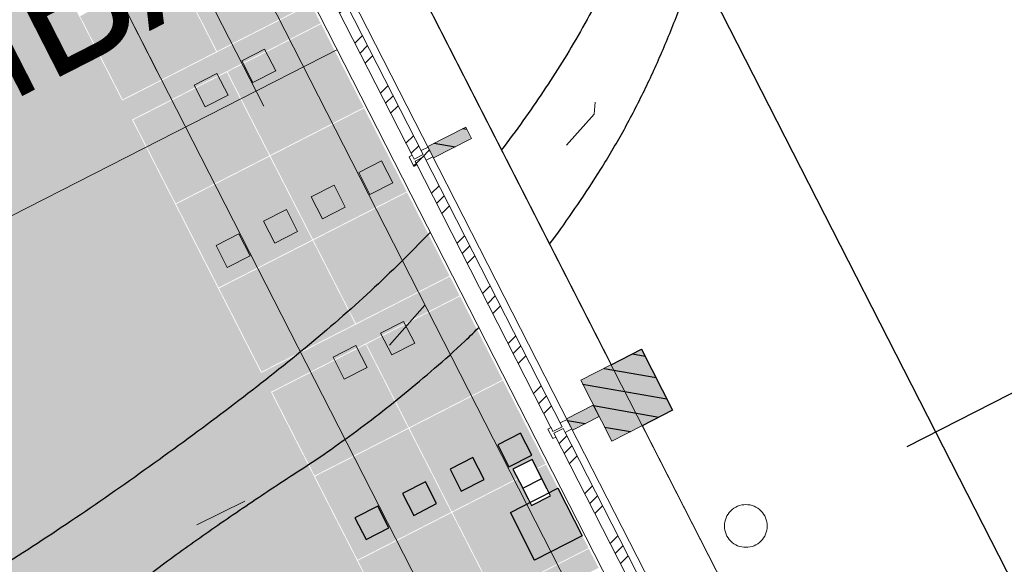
# Model space of a CAD drawing. Header units: metres. Extents: x 538891 to 1080079, y 6588829 to 13178720.
# Tile 454 of 1056: x 539882.5 to 539887.11, y 6589172.86 to 6589175.41. Entities that reach past the tile are written whole.
import ezdxf

# ---------------------------------------------------------------- set-up
doc = ezdxf.new("R2010")
doc.units = ezdxf.units.M
doc.header["$LTSCALE"] = 0.4
doc.header["$PDMODE"] = 1
doc.header["$PDSIZE"] = -2
doc.linetypes.add('Hidden Line', pattern=[48.902778, 35.277778, -13.625])
doc.linetypes.add('KOLVIK', pattern=[3.125, 0.625, -2.5])
for name, color, linetype in [('AR', 7, 'Continuous'), ('DENDRO', 7, 'Continuous'), ('GEO', 7, 'Continuous'), ('KINO_ASENDIPLAAN', 7, 'Continuous'), ('KINO_GRID', 7, 'Continuous'), ('KINO_PINNAKATTED 2', 7, 'Continuous'), ('KINO_VERTIKAALPLANEERING', 7, 'Continuous')]:
    doc.layers.add(name, color=color, linetype=linetype)
doc.styles.add('HK Explorer Book', font='txt')
doc.styles.add('HK Explorer SemiBold', font='txt')
pattern_1 = [(45, (0, 0), (-0.176776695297, 0.176776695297), []), (45, (-0.03536, 0.03536), (-0.176776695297, 0.176776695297), []), (45, (-0.0707, 0.0707), (-0.176776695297, 0.176776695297), [])]
pattern_2 = [(-10, (42.05, 28.59), (0.015628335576, 0.0886326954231), [])]

# ---------------------------------------------------------------- blocks, each defined once
blk = doc.blocks.new('VQSA')
at = {"color": 7, "linetype": 'Continuous', "lineweight": 9, "flags": 128}
for points in [[(0.2, 2.3), (0.199, 2.2804), (0.1962, 2.261), (0.1914, 2.2419), (0.1848, 2.2235), (0.1764, 2.2057), (0.1663, 2.1889), (0.1546, 2.1731), (0.1414, 2.1586), (0.1269, 2.1454), (0.1111, 2.1337), (0.0943, 2.1236), (0.0765, 2.1152), (0.0581, 2.1086), (0.039, 2.1038), (0.0196, 2.101), (0, 2.1), (-0.0196, 2.101), (-0.039, 2.1038), (-0.0581, 2.1086), (-0.0765, 2.1152), (-0.0943, 2.1236), (-0.1111, 2.1337), (-0.1269, 2.1454), (-0.1414, 2.1586), (-0.1546, 2.1731), (-0.1663, 2.1889), (-0.1764, 2.2057), (-0.1848, 2.2235), (-0.1914, 2.2419), (-0.1962, 2.261), (-0.199, 2.2804), (-0.2, 2.3), (-0.199, 2.3196), (-0.1962, 2.339), (-0.1914, 2.3581), (-0.1848, 2.3765), (-0.1764, 2.3943), (-0.1663, 2.4111), (-0.1546, 2.4269), (-0.1414, 2.4414), (-0.1269, 2.4546), (-0.1111, 2.4663), (-0.0943, 2.4764), (-0.0765, 2.4848), (-0.0581, 2.4914), (-0.039, 2.4962), (-0.0196, 2.499), (0, 2.5), (0.0196, 2.499), (0.039, 2.4962), (0.0581, 2.4914), (0.0765, 2.4848), (0.0943, 2.4764), (0.1111, 2.4663), (0.1269, 2.4546), (0.1414, 2.4414), (0.1546, 2.4269), (0.1663, 2.4111), (0.1764, 2.3943), (0.1848, 2.3765), (0.1914, 2.3581), (0.1962, 2.339), (0.199, 2.3196)], [(0.2, 1.3), (0.199, 1.2804), (0.1962, 1.261), (0.1914, 1.2419), (0.1848, 1.2235), (0.1764, 1.2057), (0.1663, 1.1889), (0.1546, 1.1731), (0.1414, 1.1586), (0.1269, 1.1454), (0.1111, 1.1337), (0.0943, 1.1236), (0.0765, 1.1152), (0.0581, 1.1086), (0.039, 1.1038), (0.0196, 1.101), (0, 1.1), (-0.0196, 1.101), (-0.039, 1.1038), (-0.0581, 1.1086), (-0.0765, 1.1152), (-0.0943, 1.1236), (-0.1111, 1.1337), (-0.1269, 1.1454), (-0.1414, 1.1586), (-0.1546, 1.1731), (-0.1663, 1.1889), (-0.1764, 1.2057), (-0.1848, 1.2235), (-0.1914, 1.2419), (-0.1962, 1.261), (-0.199, 1.2804), (-0.2, 1.3), (-0.199, 1.3196), (-0.1962, 1.339), (-0.1914, 1.3581), (-0.1848, 1.3765), (-0.1764, 1.3943), (-0.1663, 1.4111), (-0.1546, 1.4269), (-0.1414, 1.4414), (-0.1269, 1.4546), (-0.1111, 1.4663), (-0.0943, 1.4764), (-0.0765, 1.4848), (-0.0581, 1.4914), (-0.039, 1.4962), (-0.0196, 1.499), (0, 1.5), (0.0196, 1.499), (0.039, 1.4962), (0.0581, 1.4914), (0.0765, 1.4848), (0.0943, 1.4764), (0.1111, 1.4663), (0.1269, 1.4546), (0.1414, 1.4414), (0.1546, 1.4269), (0.1663, 1.4111), (0.1764, 1.3943), (0.1848, 1.3765), (0.1914, 1.3581), (0.1962, 1.339), (0.199, 1.3196)], [(0.5, 0), (0.4976, -0.049), (0.4904, -0.0975), (0.4785, -0.1451), (0.4619, -0.1913), (0.441, -0.2357), (0.4157, -0.2778), (0.3865, -0.3172), (0.3536, -0.3536), (0.3172, -0.3865), (0.2778, -0.4157), (0.2357, -0.441), (0.1913, -0.4619), (0.1451, -0.4785), (0.0975, -0.4904), (0.049, -0.4976), (0, -0.5), (-0.049, -0.4976), (-0.0975, -0.4904), (-0.1451, -0.4785), (-0.1913, -0.4619), (-0.2357, -0.441), (-0.2778, -0.4157), (-0.3172, -0.3865), (-0.3536, -0.3536), (-0.3865, -0.3172), (-0.4157, -0.2778), (-0.441, -0.2357), (-0.4619, -0.1913), (-0.4785, -0.1451), (-0.4904, -0.0975), (-0.4976, -0.049), (-0.5, 0), (-0.4976, 0.049), (-0.4904, 0.0975), (-0.4785, 0.1451), (-0.4619, 0.1913), (-0.441, 0.2357), (-0.4157, 0.2778), (-0.3865, 0.3172), (-0.3536, 0.3536), (-0.3172, 0.3865), (-0.2778, 0.4157), (-0.2357, 0.441), (-0.1913, 0.4619), (-0.1451, 0.4785), (-0.0975, 0.4904), (-0.049, 0.4976), (0, 0.5), (0.049, 0.4976), (0.0975, 0.4904), (0.1451, 0.4785), (0.1913, 0.4619), (0.2357, 0.441), (0.2778, 0.4157), (0.3172, 0.3865), (0.3536, 0.3536), (0.3865, 0.3172), (0.4157, 0.2778), (0.441, 0.2357), (0.4619, 0.1913), (0.4785, 0.1451), (0.4904, 0.0975), (0.4976, 0.049)], [(-0.93, -0.65), (-0.931, -0.6696), (-0.9338, -0.689), (-0.9386, -0.7081), (-0.9452, -0.7265), (-0.9536, -0.7443), (-0.9637, -0.7611), (-0.9754, -0.7769), (-0.9886, -0.7914), (-1.0031, -0.8046), (-1.0189, -0.8163), (-1.0357, -0.8264), (-1.0535, -0.8348), (-1.0719, -0.8414), (-1.091, -0.8462), (-1.1104, -0.849), (-1.13, -0.85), (-1.1496, -0.849), (-1.169, -0.8462), (-1.1881, -0.8414), (-1.2065, -0.8348), (-1.2243, -0.8264), (-1.2411, -0.8163), (-1.2569, -0.8046), (-1.2714, -0.7914), (-1.2846, -0.7769), (-1.2963, -0.7611), (-1.3064, -0.7443), (-1.3148, -0.7265), (-1.3214, -0.7081), (-1.3262, -0.689), (-1.329, -0.6696), (-1.33, -0.65), (-1.329, -0.6304), (-1.3262, -0.611), (-1.3214, -0.5919), (-1.3148, -0.5735), (-1.3064, -0.5557), (-1.2963, -0.5389), (-1.2846, -0.5231), (-1.2714, -0.5086), (-1.2569, -0.4954), (-1.2411, -0.4837), (-1.2243, -0.4736), (-1.2065, -0.4652), (-1.1881, -0.4586), (-1.169, -0.4538), (-1.1496, -0.451), (-1.13, -0.45), (-1.1104, -0.451), (-1.091, -0.4538), (-1.0719, -0.4586), (-1.0535, -0.4652), (-1.0357, -0.4736), (-1.0189, -0.4837), (-1.0031, -0.4954), (-0.9886, -0.5086), (-0.9754, -0.5231), (-0.9637, -0.5389), (-0.9536, -0.5557), (-0.9452, -0.5735), (-0.9386, -0.5919), (-0.9338, -0.611), (-0.931, -0.6304)], [(1.33, -0.65), (1.329, -0.6696), (1.3262, -0.689), (1.3214, -0.7081), (1.3148, -0.7265), (1.3064, -0.7443), (1.2963, -0.7611), (1.2846, -0.7769), (1.2714, -0.7914), (1.2569, -0.8046), (1.2411, -0.8163), (1.2243, -0.8264), (1.2065, -0.8348), (1.1881, -0.8414), (1.169, -0.8462), (1.1496, -0.849), (1.13, -0.85), (1.1104, -0.849), (1.091, -0.8462), (1.0719, -0.8414), (1.0535, -0.8348), (1.0357, -0.8264), (1.0189, -0.8163), (1.0031, -0.8046), (0.9886, -0.7914), (0.9754, -0.7769), (0.9637, -0.7611), (0.9536, -0.7443), (0.9452, -0.7265), (0.9386, -0.7081), (0.9338, -0.689), (0.931, -0.6696), (0.93, -0.65), (0.931, -0.6304), (0.9338, -0.611), (0.9386, -0.5919), (0.9452, -0.5735), (0.9536, -0.5557), (0.9637, -0.5389), (0.9754, -0.5231), (0.9886, -0.5086), (1.0031, -0.4954), (1.0189, -0.4837), (1.0357, -0.4736), (1.0535, -0.4652), (1.0719, -0.4586), (1.091, -0.4538), (1.1104, -0.451), (1.13, -0.45), (1.1496, -0.451), (1.169, -0.4538), (1.1881, -0.4586), (1.2065, -0.4652), (1.2243, -0.4736), (1.2411, -0.4837), (1.2569, -0.4954), (1.2714, -0.5086), (1.2846, -0.5231), (1.2963, -0.5389), (1.3064, -0.5557), (1.3148, -0.5735), (1.3214, -0.5919), (1.3262, -0.611), (1.329, -0.6304)], [(-1.8, -1.15), (-1.801, -1.1696), (-1.8038, -1.189), (-1.8086, -1.2081), (-1.8152, -1.2265), (-1.8236, -1.2443), (-1.8337, -1.2611), (-1.8454, -1.2769), (-1.8586, -1.2914), (-1.8731, -1.3046), (-1.8889, -1.3163), (-1.9057, -1.3264), (-1.9235, -1.3348), (-1.9419, -1.3414), (-1.961, -1.3462), (-1.9804, -1.349), (-2, -1.35), (-2.0196, -1.349), (-2.039, -1.3462), (-2.0581, -1.3414), (-2.0765, -1.3348), (-2.0943, -1.3264), (-2.1111, -1.3163), (-2.1269, -1.3046), (-2.1414, -1.2914), (-2.1546, -1.2769), (-2.1663, -1.2611), (-2.1764, -1.2443), (-2.1848, -1.2265), (-2.1914, -1.2081), (-2.1962, -1.189), (-2.199, -1.1696), (-2.2, -1.15), (-2.199, -1.1304), (-2.1962, -1.111), (-2.1914, -1.0919), (-2.1848, -1.0735), (-2.1764, -1.0557), (-2.1663, -1.0389), (-2.1546, -1.0231), (-2.1414, -1.0086), (-2.1269, -0.9954), (-2.1111, -0.9837), (-2.0943, -0.9736), (-2.0765, -0.9652), (-2.0581, -0.9586), (-2.039, -0.9538), (-2.0196, -0.951), (-2, -0.95), (-1.9804, -0.951), (-1.961, -0.9538), (-1.9419, -0.9586), (-1.9235, -0.9652), (-1.9057, -0.9736), (-1.8889, -0.9837), (-1.8731, -0.9954), (-1.8586, -1.0086), (-1.8454, -1.0231), (-1.8337, -1.0389), (-1.8236, -1.0557), (-1.8152, -1.0735), (-1.8086, -1.0919), (-1.8038, -1.111), (-1.801, -1.1304)], [(2.2, -1.15), (2.199, -1.1696), (2.1962, -1.189), (2.1914, -1.2081), (2.1848, -1.2265), (2.1764, -1.2443), (2.1663, -1.2611), (2.1546, -1.2769), (2.1414, -1.2914), (2.1269, -1.3046), (2.1111, -1.3163), (2.0943, -1.3264), (2.0765, -1.3348), (2.0581, -1.3414), (2.039, -1.3462), (2.0196, -1.349), (2, -1.35), (1.9804, -1.349), (1.961, -1.3462), (1.9419, -1.3414), (1.9235, -1.3348), (1.9057, -1.3264), (1.8889, -1.3163), (1.8731, -1.3046), (1.8586, -1.2914), (1.8454, -1.2769), (1.8337, -1.2611), (1.8236, -1.2443), (1.8152, -1.2265), (1.8086, -1.2081), (1.8038, -1.189), (1.801, -1.1696), (1.8, -1.15), (1.801, -1.1304), (1.8038, -1.111), (1.8086, -1.0919), (1.8152, -1.0735), (1.8236, -1.0557), (1.8337, -1.0389), (1.8454, -1.0231), (1.8586, -1.0086), (1.8731, -0.9954), (1.8889, -0.9837), (1.9057, -0.9736), (1.9235, -0.9652), (1.9419, -0.9586), (1.961, -0.9538), (1.9804, -0.951), (2, -0.95), (2.0196, -0.951), (2.039, -0.9538), (2.0581, -0.9586), (2.0765, -0.9652), (2.0943, -0.9736), (2.1111, -0.9837), (2.1269, -0.9954), (2.1414, -1.0086), (2.1546, -1.0231), (2.1663, -1.0389), (2.1764, -1.0557), (2.1848, -1.0735), (2.1914, -1.0919), (2.1962, -1.111), (2.199, -1.1304)]]:
    blk.add_lwpolyline(points, close=True, dxfattribs=at)
blk = doc.blocks.new('Parametric Object-233')
at = {"color": 172, "linetype": 'Continuous', "lineweight": 13, "true_color": 0x0000dd, "flags": 128}
blk.add_lwpolyline([(2.54, 1.168), (8.4011, 1.168), (8.4011, -1.168), (2.54, -1.168)], close=True, dxfattribs=at)
at = {"color": 172, "true_color": 0x0000dd, "insert": (5.4706, 0.8779), "char_height": 0.59792, "width": 5.46115, "attachment_point": 2, "line_spacing_factor": 0.975274, "style": 'HK Explorer SemiBold'}
blk.add_mtext('VÄLJAVOOL \\PIMBALASSE', dxfattribs=at)

msp = doc.modelspace()

# ---------------------------------------------------------------- hatches: boundary and pattern name
at = {"layer": 'KINO_PINNAKATTED 2', "linetype": 'Continuous', "lineweight": 0, "true_color": 0xdbccc4}
msp.add_hatch(color=254, dxfattribs=at).paths.add_polyline_path([(539876.2611, 6589181.123), (539881.9225, 6589169.9217), (539881.9225, 6589169.9217), (539882.6953, 6589168.4075), (539882.6953, 6589168.4075), (539885.967, 6589162.1069), (539888.8344, 6589163.5705), (539879.1286, 6589182.5866)])

# ---------------------------------------------------------------- linework, layer by layer
at = {"layer": 'AR', "color": 7, "linetype": 'Continuous', "lineweight": 9, "flags": 128}
for points in [[(539892.9408, 6589158.7273), (539878.4205, 6589187.1759), (539893.6068, 6589194.927)], [(539880.2068, 6589183.7202), (539882.6662, 6589178.9016), (539882.8088, 6589178.9744), (539882.9542, 6589178.6893), (539882.8117, 6589178.6166), (539885.2711, 6589173.7979), (539885.4137, 6589173.8707), (539885.5591, 6589173.5857), (539885.4166, 6589173.5129), (539887.8761, 6589168.6943), (539888.0186, 6589168.767), (539888.1641, 6589168.482), (539888.0215, 6589168.4093), (539890.481, 6589163.5906)]]:
    msp.add_lwpolyline(points, dxfattribs=at)
at = {"layer": 'AR', "color": 143, "linetype": 'Continuous', "lineweight": 25, "true_color": 0x84a8b9, "flags": 128}
msp.add_lwpolyline([(539880.2068, 6589183.7202), (539882.6662, 6589178.9016), (539882.8088, 6589178.9744), (539882.9542, 6589178.6893), (539882.8117, 6589178.6166), (539885.2711, 6589173.7979), (539885.4137, 6589173.8707), (539885.5591, 6589173.5857), (539885.4166, 6589173.5129), (539887.8761, 6589168.6943), (539888.0186, 6589168.767), (539888.1641, 6589168.482), (539888.0215, 6589168.4093), (539890.481, 6589163.5906)], dxfattribs=at)
at = {"layer": 'DENDRO', "color": 30, "linetype": 'Continuous', "lineweight": 25, "true_color": 0xff7f00}
msp.add_open_spline([(539885.6577, 6589211.3673), (539885.9587, 6589211.5998), (539887.0879, 6589212.0198), (539888.605, 6589212.4885), (539889.9731, 6589213.0137), (539891.3102, 6589213.7672), (539891.8744, 6589214.6436), (539891.7177, 6589215.3903), (539891.4434, 6589216.0274), (539891.1774, 6589216.6797), (539891.0775, 6589217.3225), (539891.2898, 6589217.9325), (539891.6083, 6589218.5323), (539891.7489, 6589219.1569), (539891.5335, 6589219.8105), (539891.0707, 6589220.4069), (539890.4607, 6589220.8621), (539889.8044, 6589221.0935), (539889.0576, 6589220.9883), (539888.3106, 6589220.2982), (539887.7505, 6589219.5517), (539887.208, 6589218.8186), (539886.4783, 6589217.8358), (539885.4818, 6589216.498), (539884.1518, 6589214.7322), (539882.6558, 6589212.7955), (539881.0985, 6589210.8481), (539879.0649, 6589208.3801), (539876.0944, 6589204.886), (539872.6307, 6589200.8975), (539869.6701, 6589197.4329), (539867.6909, 6589194.8749), (539866.2109, 6589192.7521), (539865.0379, 6589190.7976), (539864.2551, 6589189.3549), (539863.5464, 6589188.2627), (539862.6538, 6589187.3122), (539861.4517, 6589186.5971), (539860.1198, 6589186.0356), (539858.997, 6589185.454), (539858.4285, 6589184.6792), (539858.4518, 6589183.6679), (539858.8723, 6589182.475), (539859.5272, 6589181.142), (539860.2483, 6589179.7128), (539860.8674, 6589178.2304), (539861.2217, 6589176.7401), (539861.5753, 6589175.4365), (539862.2064, 6589174.6663), (539862.9609, 6589174.3966), (539863.6348, 6589174.2423), (539864.2806, 6589174.0573), (539864.918, 6589173.6609), (539865.3683, 6589172.6788), (539865.5592, 6589171.2345), (539865.7765, 6589169.7978), (539866.3959, 6589168.7176), (539867.6352, 6589168.2256), (539869.0218, 6589168.0582), (539870.3261, 6589168.0626), (539871.5879, 6589168.2084), (539873.1231, 6589168.5133), (539875.2126, 6589169.1649), (539877.5723, 6589170.1954), (539879.6716, 6589171.2913), (539881.2245, 6589172.1487), (539882.79, 6589173.0592), (539884.4462, 6589174.3385), (539885.3593, 6589175.663), (539885.8205, 6589177.2138), (539885.4269, 6589179.8588), (539884.1912, 6589182.7006), (539883.1434, 6589184.6065), (539882.0985, 6589186.3358), (539880.8619, 6589188.3679), (539880.4198, 6589189.9251), (539880.7902, 6589190.8015), (539881.5494, 6589191.3893), (539882.7447, 6589191.8227), (539884.1904, 6589191.9845), (539885.7179, 6589191.7691), (539887.143, 6589191.0433), (539888.3782, 6589189.868), (539889.4666, 6589188.5674), (539890.4385, 6589187.4406), (539891.3271, 6589186.7864), (539892.1601, 6589186.9284), (539892.9946, 6589188.0441), (539894.0871, 6589188.8946), (539895.2642, 6589189.5714), (539896.3286, 6589190.275), (539897.0597, 6589191.2074), (539897.414, 6589192.4428), (539897.7325, 6589193.5782), (539898.1184, 6589194.323), (539898.5738, 6589194.8471), (539899.1059, 6589195.3196), (539899.5477, 6589195.7995), (539899.733, 6589196.3483), (539899.5719, 6589196.9795), (539899.1657, 6589197.5865), (539898.605, 6589198.071), (539897.9861, 6589198.3235), (539897.3447, 6589198.3805), (539896.687, 6589198.3497), (539895.8577, 6589198.3256), (539894.7078, 6589198.5446), (539893.448, 6589199.106), (539892.2827, 6589199.8894), (539891.2518, 6589200.8076), (539890.3935, 6589201.7751), (539889.5969, 6589202.9265), (539889.0297, 6589204.2093), (539888.6237, 6589205.3397), (539888.2438, 6589206.3255), (539887.7355, 6589207.4324), (539887.0067, 6589208.7104), (539886.0604, 6589210.1578), (539885.6663, 6589211.1102), (539885.6577, 6589211.3673)], degree=2, dxfattribs=at)
at = {"layer": 'DENDRO', "color": 25, "linetype": 'Continuous', "lineweight": 25, "true_color": 0x995f4c}
msp.add_open_spline([(539887.5134, 6589181.7334), (539887.234, 6589181.6746), (539886.6853, 6589181.5029), (539886.4504, 6589181.3766), (539886.3681, 6589181.3331), (539886.0569, 6589181.1796), (539885.735, 6589180.7825), (539885.6743, 6589180.2483), (539885.6653, 6589179.9802), (539885.6548, 6589179.8444), (539885.6384, 6589179.7725), (539885.6222, 6589179.5236), (539885.7476, 6589178.9537), (539885.9662, 6589177.9991), (539885.9381, 6589176.6705), (539885.5561, 6589175.2387), (539884.87, 6589174.156), (539884.1536, 6589173.5237), (539883.4883, 6589173.0937), (539882.912, 6589172.6738), (539882.6054, 6589172.1994), (539882.725, 6589171.6125), (539883.1585, 6589170.9318), (539883.7692, 6589170.1831), (539884.5804, 6589169.1902), (539885.727, 6589168.034), (539887.0664, 6589167.2963), (539888.351, 6589166.8444), (539889.7847, 6589166.4975), (539891.3197, 6589166.2202), (539892.8632, 6589166.0446), (539894.2625, 6589166.0985), (539895.3607, 6589166.5121), (539896.0605, 6589167.3453), (539896.4587, 6589168.4271), (539896.6486, 6589169.5891), (539896.7177, 6589170.6821), (539896.6873, 6589171.7753), (539896.5722, 6589172.9568), (539896.3444, 6589174.6581), (539895.8798, 6589176.9876), (539895.2596, 6589178.9413), (539894.6276, 6589180.3771), (539893.8647, 6589181.5267), (539892.9695, 6589182.2133), (539891.9684, 6589182.4142), (539890.9267, 6589182.3272), (539889.907, 6589182.1367), (539889.3186, 6589182.0408), (539888.7901, 6589181.9547), (539888.2616, 6589181.8685), (539887.7929, 6589181.7921), (539887.5134, 6589181.7334)], degree=2, knots=[0, 0, 0, 0.020536, 0.041072, 0.061608, 0.082144, 0.10268, 0.123216, 0.143752, 0.164288, 0.184824, 0.20536, 0.225896, 0.246432, 0.266968, 0.287504, 0.30804, 0.328576, 0.349112, 0.369648, 0.390184, 0.41072, 0.431256, 0.451792, 0.472328, 0.492864, 0.5134, 0.533936, 0.554472, 0.575008, 0.595545, 0.616081, 0.636617, 0.657153, 0.677689, 0.698225, 0.718761, 0.739297, 0.759833, 0.780369, 0.800905, 0.821441, 0.841977, 0.862513, 0.883049, 0.903585, 0.924121, 0.944657, 0.965193, 0.965193, 0.983641, 0.983641, 1, 1, 1], dxfattribs=at)
at = {"layer": 'GEO', "color": 252, "linetype": 'KOLVIK', "lineweight": 9, "true_color": 0x888888, "flags": 128}
msp.add_lwpolyline([(539870.7095, 6589167.6547), (539873.9497, 6589168.6816), (539879.5119, 6589171.1678), (539883.6105, 6589173.1861), (539885.1913, 6589174.9704), (539885.5426, 6589178.3926), (539884.1959, 6589181.3469), (539882.4675, 6589185.4559), (539881.152, 6589190.1574), (539881.3722, 6589191.7094), (539881.8428, 6589191.9067), (539882.023, 6589191.834), (539885.531, 6589191.047), (539888.101, 6589190.327), (539892.04, 6589187.165), (539894.4746, 6589190.1978), (539898.135, 6589192.608), (539898.5351, 6589193.8778), (539898.2377, 6589196.8797), (539897.5026, 6589197.8869), (539894.8358, 6589198.2436), (539892.8198, 6589199.3346), (539891.728, 6589200.872), (539891.728, 6589200.872), (539890.457, 6589202.711), (539888.598, 6589205.59), (539886.934, 6589208.966), (539885.554, 6589210.969), (539884.516, 6589211.728), (539887.591, 6589212.199), (539890.614, 6589213.171), (539889.8093, 6589214.5009), (539890.0365, 6589216.3323), (539890.768, 6589218.087), (539889.418, 6589219.988), (539889.176, 6589220.19), (539885.976, 6589217.4752), (539883.705, 6589214.6017), (539879.0092, 6589207.6335), (539875.6862, 6589203.4656), (539869.4877, 6589196.3294), (539863.0702, 6589187.9018), (539861.1684, 6589186.9889), (539858.367, 6589185.345), (539858.9338, 6589182.195), (539861.7115, 6589175.3952), (539863.888, 6589174.192), (539867.0549, 6589168.0797), (539870.392, 6589167.635)], dxfattribs=at)
at = {"layer": 'KINO_GRID', "color": 254, "linetype": 'Continuous', "true_color": 0xe6e6e6}
for points in [[(539858.7353, 6589212.3149), (539900.3409, 6589130.7995), (539858.6462, 6589212.2694), (539900.2518, 6589130.754)], [(539860.6136, 6589211.7804), (539900.9645, 6589132.7232), (539860.5245, 6589211.7349), (539900.8754, 6589132.6778)], [(539879.4667, 6589174.844), (539879.5122, 6589174.755), (539882.6503, 6589176.4689), (539882.6958, 6589176.3799)], [(539883.3004, 6589175.1953), (539883.3459, 6589175.1062), (539883.867, 6589175.4844), (539883.9124, 6589175.3954)], [(539880.1168, 6589173.5703), (539880.1623, 6589173.4813), (539883.3004, 6589175.1953), (539883.3459, 6589175.1062)], [(539883.9505, 6589173.9216), (539883.996, 6589173.8325), (539884.5171, 6589174.2107), (539884.5625, 6589174.1217)], [(539880.7663, 6589172.2963), (539880.8118, 6589172.2073), (539883.9505, 6589173.9216), (539883.996, 6589173.8325)], [(539884.6006, 6589172.6479), (539884.6461, 6589172.5588), (539885.1671, 6589172.9371), (539885.2126, 6589172.848)]]:
    msp.add_solid(points, dxfattribs=at)
at = {"layer": 'KINO_PINNAKATTED 2', "color": 254, "linetype": 'Continuous', "true_color": 0xd4dae2}
for points in [[(539883.4271, 6589175.2644), (539883.8651, 6589175.488), (539883.2279, 6589175.6545), (539883.666, 6589175.8781)], [(539882.9854, 6589175.039), (539883.4235, 6589175.2626), (539882.7863, 6589175.4291), (539883.2244, 6589175.6527)], [(539883.6753, 6589174.7781), (539884.1134, 6589175.0017), (539883.4762, 6589175.1682), (539883.9142, 6589175.3918)], [(539883.2336, 6589174.5526), (539883.6717, 6589174.7762), (539883.0345, 6589174.9428), (539883.4726, 6589175.1664)], [(539883.8762, 6589174.3844), (539884.3143, 6589174.608), (539883.6771, 6589174.7745), (539884.1152, 6589174.9981)], [(539883.4346, 6589174.159), (539883.8726, 6589174.3826), (539883.2354, 6589174.5491), (539883.6735, 6589174.7727)], [(539884.0771, 6589173.9907), (539884.5152, 6589174.2143), (539883.878, 6589174.3808), (539884.3161, 6589174.6044)], [(539883.6355, 6589173.7653), (539884.0736, 6589173.9889), (539883.4364, 6589174.1554), (539883.8745, 6589174.379)], [(539884.3254, 6589173.5044), (539884.7635, 6589173.728), (539884.1262, 6589173.8945), (539884.5643, 6589174.1181)], [(539883.8837, 6589173.279), (539884.3218, 6589173.5026), (539883.6846, 6589173.6691), (539884.1227, 6589173.8927)], [(539884.5263, 6589173.1107), (539884.9644, 6589173.3343), (539884.3272, 6589173.5008), (539884.7653, 6589173.7244)], [(539884.0846, 6589172.8853), (539884.5227, 6589173.1089), (539883.8855, 6589173.2754), (539884.3236, 6589173.499)], [(539884.7272, 6589172.717), (539885.1653, 6589172.9406), (539884.5281, 6589173.1071), (539884.9662, 6589173.3307)], [(539884.2856, 6589172.4916), (539884.7237, 6589172.7152), (539884.0865, 6589172.8817), (539884.5246, 6589173.1053)]]:
    msp.add_solid(points, dxfattribs=at)

# ---------------------------------------------------------------- block references
at = {"layer": 'GEO', "color": 8, "true_color": 0x7d7d7d, "xscale": 0.5, "yscale": 0.5, "zscale": 0.5}
msp.add_blockref('VQSA', (539885.9015, 6589171.8939), dxfattribs=at)
at = {"layer": 'KINO_VERTIKAALPLANEERING', "color": 172, "true_color": 0x0000dd, "rotation": 27.03983034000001}
msp.add_blockref('Parametric Object-233', (539878.6741, 6589173.8713), dxfattribs=at)

# ---------------------------------------------------------------- texts
at = {"layer": 'GEO', "color": 8, "true_color": 0x7d7d7d, "insert": (539886.3728, 6589172.0942), "char_height": 0.7, "attachment_point": 7, "line_spacing_factor": 0.25, "style": 'HK Explorer Book'}
msp.add_mtext(' 4.97', dxfattribs=at)

# ---------------------------------------------------------------- next in the draw order: wipeouts: each hides what was drawn before it
at = {"color": 255, "linetype": 'Continuous', "lineweight": 5}
msp.add_wipeout([(539878.4262, 6589186.1706), (539891.406, 6589160.7401), (539891.4142, 6589160.724), (539891.8346, 6589160.9386), (539878.8384, 6589186.4012), (539878.418, 6589186.1866)], dxfattribs=at).dxf.layer = 'AR'

# ---------------------------------------------------------------- next in the draw order: hatches: boundary and pattern name
at = {"layer": 'AR', "linetype": 'Continuous', "lineweight": 9, "true_color": 0xe2f3f5}
h = msp.add_hatch(dxfattribs=at)
h.set_pattern_fill('ALUMINUM_0001', style=0, pattern_type=2)
h.set_pattern_definition(pattern_1)
h.paths.add_polyline_path([(539884.349, 6589174.76), (539884.3918, 6589174.7818), (539883.7462, 6589176.0466), (539883.7035, 6589176.0248)])
h = msp.add_hatch(dxfattribs=at)
h.set_pattern_fill('ALUMINUM_0001', style=0, pattern_type=2)
h.set_pattern_definition(pattern_1)
h.paths.add_polyline_path([(539884.9991, 6589173.4863), (539885.0418, 6589173.5081), (539884.3963, 6589174.7729), (539884.3535, 6589174.7511)])
at = {"layer": 'AR', "linetype": 'Continuous', "lineweight": 25, "true_color": 0x848484}
h = msp.add_hatch(dxfattribs=at)
h.set_pattern_fill('WOOD_0001', color=252, style=0, pattern_type=2)
h.set_pattern_definition(pattern_2)
h.paths.add_polyline_path([(539885.5591, 6589173.5857), (539885.4137, 6589173.8707), (539885.1287, 6589173.7252), (539885.2741, 6589173.4402)])

# ---------------------------------------------------------------- next in the draw order: linework, layer by layer
at = {"layer": 'AR', "color": 7, "linetype": 'Continuous', "lineweight": 9}
for p, q in [((539891.8346, 6589160.9386), (539878.8384, 6589186.4012)), ((539891.406, 6589160.7401), (539878.4262, 6589186.1706)), ((539884.5912, 6589174.9102), (539884.6185, 6589174.8567)), ((539885.1879, 6589173.6092), (539885.2151, 6589173.5558))]:
    msp.add_line(p, q, dxfattribs=at)
at = {"layer": 'AR', "color": 255, "linetype": 'Continuous', "lineweight": 25}
msp.add_line((539886.6562, 6589173.4159), (539900.2838, 6589180.3714), dxfattribs=at)
at = {"layer": 'AR', "color": 152, "linetype": 'Continuous', "lineweight": 25, "true_color": 0x295bde}
for p, q in [((539885.0224, 6589173.2207), (539885.136, 6589172.9981)), ((539884.9133, 6589172.8844), (539884.7997, 6589173.1071)), ((539885.136, 6589172.9981), (539884.9133, 6589172.8844))]:
    msp.add_line(p, q, dxfattribs=at)
at = {"layer": 'AR', "color": 7, "linetype": 'Continuous', "lineweight": 9, "flags": 128}
for points in [[(539884.349, 6589174.76), (539884.3918, 6589174.7818), (539883.7462, 6589176.0466), (539883.7035, 6589176.0248)], [(539884.9991, 6589173.4863), (539885.0418, 6589173.5081), (539884.3963, 6589174.7729), (539884.3535, 6589174.7511)], [(539885.5591, 6589173.5857), (539885.4137, 6589173.8707), (539885.1287, 6589173.7252), (539885.2741, 6589173.4402)]]:
    msp.add_lwpolyline(points, close=True, dxfattribs=at)
at = {"layer": 'AR', "color": 7, "linetype": 'Hidden Line', "lineweight": 9, "flags": 128}
for points in [[(539883.7018, 6589175.1723), (539883.5949, 6589175.1177), (539883.5427, 6589175.2201), (539883.6495, 6589175.2747)], [(539883.4792, 6589175.0586), (539883.3723, 6589175.0041), (539883.32, 6589175.1065), (539883.4269, 6589175.161)], [(539884.1427, 6589174.5945), (539884.2496, 6589174.6491), (539884.1973, 6589174.7515), (539884.0904, 6589174.6969)], [(539883.92, 6589174.4809), (539884.0269, 6589174.5354), (539883.9746, 6589174.6378), (539883.8677, 6589174.5833)], [(539883.6973, 6589174.3672), (539883.8042, 6589174.4218), (539883.7519, 6589174.5242), (539883.645, 6589174.4696)], [(539883.4746, 6589174.2536), (539883.5815, 6589174.3081), (539883.5292, 6589174.4105), (539883.4224, 6589174.356)], [(539884.3519, 6589173.8986), (539884.245, 6589173.844), (539884.1928, 6589173.9464), (539884.2996, 6589174.001)], [(539884.1292, 6589173.7849), (539884.0224, 6589173.7304), (539883.9701, 6589173.8328), (539884.077, 6589173.8874)]]:
    msp.add_lwpolyline(points, close=True, dxfattribs=at)
at = {"layer": 'AR', "color": 8, "linetype": 'Continuous', "lineweight": 25, "true_color": 0x808080, "flags": 128}
for points in [[(539884.7928, 6589173.3208), (539884.8996, 6589173.3754), (539884.8474, 6589173.4778), (539884.7405, 6589173.4232)], [(539884.5701, 6589173.2072), (539884.677, 6589173.2617), (539884.6247, 6589173.3642), (539884.5178, 6589173.3096)], [(539884.3474, 6589173.0935), (539884.4543, 6589173.1481), (539884.402, 6589173.2505), (539884.2951, 6589173.196)], [(539884.1247, 6589172.9799), (539884.2316, 6589173.0344), (539884.1793, 6589173.1369), (539884.0725, 6589173.0823)]]:
    msp.add_lwpolyline(points, close=True, dxfattribs=at)
at = {"layer": 'AR', "color": 254, "linetype": 'Continuous', "true_color": 0xcccccc}
msp.add_solid([(539885.5591, 6589173.5857), (539885.4137, 6589173.8707), (539885.2741, 6589173.4402), (539885.1287, 6589173.7252)], dxfattribs=at)
at = {"layer": 'AR', "color": 9, "linetype": 'Continuous', "true_color": 0xc0c0c0}
for points in [[(539884.7928, 6589173.3208), (539884.8996, 6589173.3754), (539884.7405, 6589173.4232), (539884.8474, 6589173.4778)], [(539884.5701, 6589173.2072), (539884.677, 6589173.2617), (539884.5178, 6589173.3096), (539884.6247, 6589173.3642)], [(539884.3474, 6589173.0935), (539884.4543, 6589173.1481), (539884.2951, 6589173.196), (539884.402, 6589173.2505)], [(539884.1247, 6589172.9799), (539884.2316, 6589173.0344), (539884.0725, 6589173.0823), (539884.1793, 6589173.1369)]]:
    msp.add_solid(points, dxfattribs=at)
at = {"layer": 'KINO_ASENDIPLAAN', "color": 152, "linetype": 'Continuous', "lineweight": 20, "true_color": 0x295bde}
for p, q in [((539885.0224, 6589173.2207), (539885.136, 6589172.9981)), ((539884.9133, 6589172.8844), (539884.7997, 6589173.1071)), ((539885.136, 6589172.9981), (539884.9133, 6589172.8844))]:
    msp.add_line(p, q, dxfattribs=at)

# ---------------------------------------------------------------- next in the draw order: wipeouts: each hides what was drawn before it
at = {"color": 255, "linetype": 'Continuous', "lineweight": 5}
msp.add_wipeout([(539884.9881, 6589173.1848), (539884.9559, 6589173.2478), (539884.8669, 6589173.2023), (539884.899, 6589173.1393)], dxfattribs=at).dxf.layer = 'AR'

# ---------------------------------------------------------------- next in the draw order: hatches: boundary and pattern name
at = {"layer": 'AR', "linetype": 'Continuous', "lineweight": 9, "true_color": 0xe2f3f5}
h = msp.add_hatch(dxfattribs=at)
h.set_pattern_fill('ALUMINUM_0001', style=0, pattern_type=2)
h.set_pattern_definition(pattern_1)
h.paths.add_polyline_path([(539885.6492, 6589172.2126), (539885.6919, 6589172.2344), (539885.0464, 6589173.4992), (539885.0036, 6589173.4774)])

# ---------------------------------------------------------------- next in the draw order: linework, layer by layer
at = {"layer": 'AR', "color": 7, "linetype": 'Continuous', "lineweight": 9, "flags": 128}
msp.add_lwpolyline([(539885.6492, 6589172.2126), (539885.6919, 6589172.2344), (539885.0464, 6589173.4992), (539885.0036, 6589173.4774)], close=True, dxfattribs=at)
at = {"layer": 'AR', "color": 146, "linetype": 'Continuous', "lineweight": 25, "true_color": 0x005e8a, "flags": 128}
msp.add_lwpolyline([(539884.9881, 6589173.1848), (539884.9559, 6589173.2478), (539884.8669, 6589173.2023), (539884.899, 6589173.1393)], close=True, dxfattribs=at)

# ---------------------------------------------------------------- next in the draw order: wipeouts: each hides what was drawn before it
at = {"color": 255, "linetype": 'Continuous', "lineweight": 5}
msp.add_wipeout([(539884.972, 6589173.2163), (539884.9238, 6589173.3108), (539884.8347, 6589173.2653), (539884.8829, 6589173.1708)], dxfattribs=at).dxf.layer = 'AR'

# ---------------------------------------------------------------- next in the draw order: wipeouts: each hides what was drawn before it
msp.add_wipeout([(539884.9465, 6589173.2662), (539884.901, 6589173.3553), (539884.812, 6589173.3098), (539884.8574, 6589173.2208)], dxfattribs=at).dxf.layer = 'AR'

# ---------------------------------------------------------------- next in the draw order: linework, layer by layer
at = {"layer": 'AR', "color": 146, "linetype": 'Continuous', "lineweight": 25, "true_color": 0x005e8a, "flags": 128}
msp.add_lwpolyline([(539884.9465, 6589173.2662), (539884.901, 6589173.3553), (539884.812, 6589173.3098), (539884.8574, 6589173.2208)], close=True, dxfattribs=at)

# ---------------------------------------------------------------- next in the draw order: wipeouts: each hides what was drawn before it
at = {"color": 255, "linetype": 'Continuous', "lineweight": 5}
msp.add_wipeout([(539884.9465, 6589173.2662), (539884.901, 6589173.3553), (539884.812, 6589173.3098), (539884.8574, 6589173.2208)], dxfattribs=at).dxf.layer = 'AR'

# ---------------------------------------------------------------- next in the draw order: linework, layer by layer
at = {"layer": 'AR', "color": 146, "linetype": 'Continuous', "lineweight": 25, "true_color": 0x005e8a, "flags": 128}
msp.add_lwpolyline([(539884.9465, 6589173.2662), (539884.901, 6589173.3553), (539884.812, 6589173.3098), (539884.8574, 6589173.2208)], close=True, dxfattribs=at)

# ---------------------------------------------------------------- next in the draw order: wipeouts: each hides what was drawn before it
at = {"color": 255, "linetype": 'Continuous', "lineweight": 5}
msp.add_wipeout([(539884.812, 6589173.3098), (539884.8574, 6589173.2208), (539884.9465, 6589173.2662), (539884.901, 6589173.3553)], dxfattribs=at).dxf.layer = 'AR'

# ---------------------------------------------------------------- next in the draw order: linework, layer by layer
at = {"layer": 'AR', "color": 7, "linetype": 'Hidden Line', "lineweight": 9}
for p, q in [((539876.7325, 6589187.738), (539894.2877, 6589153.3431)), ((539876.7328, 6589187.7374), (539894.2877, 6589153.3431)), ((539876.7328, 6589187.7374), (539894.2877, 6589153.3431)), ((539877.2303, 6589187.5766), (539894.4491, 6589153.8408)), ((539877.2306, 6589187.5761), (539894.4491, 6589153.8408)), ((539877.2306, 6589187.5761), (539894.4491, 6589153.8408))]:
    msp.add_line(p, q, dxfattribs=at)
at = {"layer": 'AR', "color": 255, "linetype": 'Continuous', "lineweight": 25}
msp.add_line((539893.1544, 6589161.0144), (539880.4253, 6589185.9537), dxfattribs=at)
at = {"layer": 'AR', "color": 7, "linetype": 'Continuous', "lineweight": 9}
for p, q in [((539879.5887, 6589183.5058), (539889.9902, 6589163.1268)), ((539879.0365, 6589183.224), (539889.4379, 6589162.845))]:
    msp.add_line(p, q, dxfattribs=at)
at = {"layer": 'AR', "color": 146, "linetype": 'Continuous', "lineweight": 25, "true_color": 0x005e8a}
for p, q in [((539884.972, 6589173.2163), (539884.9238, 6589173.3108)), ((539884.8347, 6589173.2653), (539884.8829, 6589173.1708))]:
    msp.add_line(p, q, dxfattribs=at)
at = {"layer": 'AR', "color": 152, "linetype": 'Continuous', "lineweight": 25, "true_color": 0x295bde}
msp.add_line((539884.7997, 6589173.1071), (539885.0224, 6589173.2207), dxfattribs=at)
at = {"layer": 'AR', "color": 146, "linetype": 'Continuous', "lineweight": 25, "true_color": 0x005e8a, "flags": 128}
msp.add_lwpolyline([(539884.812, 6589173.3098), (539884.8574, 6589173.2208), (539884.9465, 6589173.2662), (539884.901, 6589173.3553)], close=True, dxfattribs=at)
at = {"layer": 'KINO_ASENDIPLAAN', "color": 152, "linetype": 'Continuous', "lineweight": 20, "true_color": 0x295bde}
msp.add_line((539884.7997, 6589173.1071), (539885.0224, 6589173.2207), dxfattribs=at)

# ---------------------------------------------------------------- next in the draw order: wipeouts: each hides what was drawn before it
at = {"color": 255, "linetype": 'Continuous', "lineweight": 5}
for points in [[(539884.3918, 6589174.7818), (539884.349, 6589174.76), (539884.3399, 6589174.7778), (539884.3257, 6589174.7705), (539884.3484, 6589174.726), (539884.3626, 6589174.7333), (539884.3535, 6589174.7511), (539884.3963, 6589174.7729), (539884.4054, 6589174.7551), (539884.4375, 6589174.7714), (539884.4147, 6589174.816), (539884.3827, 6589174.7996)], [(539885.0418, 6589173.5081), (539884.9991, 6589173.4863), (539884.99, 6589173.5041), (539884.9757, 6589173.4968), (539884.9985, 6589173.4523), (539885.0127, 6589173.4596), (539885.0036, 6589173.4774), (539885.0464, 6589173.4992), (539885.0555, 6589173.4814), (539885.0875, 6589173.4978), (539885.0648, 6589173.5423), (539885.0328, 6589173.5259)]]:
    msp.add_wipeout(points, dxfattribs=at).dxf.layer = 'AR'

# ---------------------------------------------------------------- next in the draw order: hatches: boundary and pattern name
at = {"layer": 'AR', "linetype": 'Continuous', "lineweight": 25, "true_color": 0x848484}
h = msp.add_hatch(dxfattribs=at)
h.set_pattern_fill('WOOD_0001', color=252, style=0, pattern_type=2)
h.set_pattern_definition(pattern_2)
h.paths.add_polyline_path([(539884.6185, 6589174.8567), (539884.5912, 6589174.9102), (539884.4131, 6589174.8192), (539884.4403, 6589174.7658)])
h = msp.add_hatch(dxfattribs=at)
h.set_pattern_fill('ALUMINUM_0001_1', color=252, style=0, pattern_type=2)
h.set_pattern_definition(pattern_1)
h.paths.add_polyline_path([(539884.3918, 6589174.7818), (539884.349, 6589174.76), (539884.3399, 6589174.7778), (539884.3257, 6589174.7705), (539884.3484, 6589174.726), (539884.3626, 6589174.7333), (539884.3535, 6589174.7511), (539884.3963, 6589174.7729), (539884.4054, 6589174.7551), (539884.4375, 6589174.7714), (539884.4147, 6589174.816), (539884.3827, 6589174.7996)])
h = msp.add_hatch(dxfattribs=at)
h.set_pattern_fill('WOOD_0001', color=252, style=0, pattern_type=2)
h.set_pattern_definition(pattern_2)
h.paths.add_polyline_path([(539885.2151, 6589173.5558), (539885.1879, 6589173.6092), (539885.0631, 6589173.5456), (539885.0904, 6589173.4921)])
h = msp.add_hatch(dxfattribs=at)
h.set_pattern_fill('ALUMINUM_0001_1', color=252, style=0, pattern_type=2)
h.set_pattern_definition(pattern_1)
h.paths.add_polyline_path([(539885.0418, 6589173.5081), (539884.9991, 6589173.4863), (539884.99, 6589173.5041), (539884.9757, 6589173.4968), (539884.9985, 6589173.4523), (539885.0127, 6589173.4596), (539885.0036, 6589173.4774), (539885.0464, 6589173.4992), (539885.0555, 6589173.4814), (539885.0875, 6589173.4978), (539885.0648, 6589173.5423), (539885.0328, 6589173.5259)])

# ---------------------------------------------------------------- next in the draw order: linework, layer by layer
at = {"layer": 'AR', "color": 7, "linetype": 'Hidden Line', "lineweight": 9}
for p, q in [((539884.4267, 6589174.7925), (539883.7766, 6589176.0662)), ((539884.4267, 6589174.7925), (539883.7766, 6589176.0662)), ((539884.4267, 6589174.7925), (539883.7766, 6589176.0662)), ((539884.4267, 6589174.7925), (539883.7766, 6589176.0662)), ((539885.0768, 6589173.5188), (539884.4267, 6589174.7925)), ((539885.0768, 6589173.5188), (539884.4267, 6589174.7925)), ((539885.0768, 6589173.5188), (539884.4267, 6589174.7925)), ((539885.0768, 6589173.5188), (539884.4267, 6589174.7925)), ((539885.7269, 6589172.2451), (539885.0768, 6589173.5188)), ((539885.7269, 6589172.2451), (539885.0768, 6589173.5188)), ((539885.7269, 6589172.2451), (539885.0768, 6589173.5188)), ((539885.7269, 6589172.2451), (539885.0768, 6589173.5188))]:
    msp.add_line(p, q, dxfattribs=at)
at = {"layer": 'AR', "color": 7, "linetype": 'Continuous', "lineweight": 9}
for p, q in [((539884.4267, 6589174.7925), (539883.7766, 6589176.0662)), ((539884.4131, 6589174.8192), (539884.5912, 6589174.9102)), ((539884.4403, 6589174.7658), (539884.6185, 6589174.8567)), ((539884.349, 6589174.76), (539884.3918, 6589174.7818)), ((539884.3827, 6589174.7996), (539884.4147, 6589174.816)), ((539884.3827, 6589174.7996), (539884.3918, 6589174.7818)), ((539884.4131, 6589174.8192), (539884.4403, 6589174.7658)), ((539884.4147, 6589174.816), (539884.4375, 6589174.7714)), ((539885.0768, 6589173.5188), (539884.4267, 6589174.7925)), ((539884.3257, 6589174.7705), (539884.3399, 6589174.7778)), ((539884.3257, 6589174.7705), (539884.3484, 6589174.726)), ((539884.3399, 6589174.7778), (539884.349, 6589174.76)), ((539884.3535, 6589174.7511), (539884.3963, 6589174.7729)), ((539884.3535, 6589174.7511), (539884.3626, 6589174.7333)), ((539884.3963, 6589174.7729), (539884.4054, 6589174.7551)), ((539884.4054, 6589174.7551), (539884.4375, 6589174.7714)), ((539884.3484, 6589174.726), (539884.3626, 6589174.7333)), ((539885.0631, 6589173.5456), (539885.1879, 6589173.6092)), ((539885.0328, 6589173.5259), (539885.0648, 6589173.5423)), ((539885.0631, 6589173.5456), (539885.0904, 6589173.4921)), ((539885.0648, 6589173.5423), (539885.0875, 6589173.4978)), ((539885.0904, 6589173.4921), (539885.2151, 6589173.5558)), ((539884.9757, 6589173.4968), (539884.99, 6589173.5041)), ((539884.9757, 6589173.4968), (539884.9985, 6589173.4523)), ((539884.99, 6589173.5041), (539884.9991, 6589173.4863)), ((539884.9991, 6589173.4863), (539885.0418, 6589173.5081)), ((539885.0036, 6589173.4774), (539885.0464, 6589173.4992)), ((539885.0328, 6589173.5259), (539885.0418, 6589173.5081)), ((539885.0464, 6589173.4992), (539885.0555, 6589173.4814)), ((539885.0555, 6589173.4814), (539885.0875, 6589173.4978)), ((539885.7269, 6589172.2451), (539885.0768, 6589173.5188)), ((539884.9985, 6589173.4523), (539885.0127, 6589173.4596)), ((539885.0036, 6589173.4774), (539885.0127, 6589173.4596))]:
    msp.add_line(p, q, dxfattribs=at)
at = {"layer": 'AR', "color": 7, "linetype": 'Continuous', "lineweight": 5}
for p in [(539884.4267, 6589174.7925), (539884.4267, 6589174.7925), (539884.4267, 6589174.7925), (539884.4267, 6589174.7925), (539884.4267, 6589174.7925), (539885.0768, 6589173.5188), (539885.0768, 6589173.5188), (539885.0768, 6589173.5188), (539885.0768, 6589173.5188), (539885.0768, 6589173.5188)]:
    msp.add_point(p, dxfattribs=at)
at = {"layer": 'AR', "color": 254, "linetype": 'Continuous', "true_color": 0xcccccc}
for points in [[(539884.6185, 6589174.8567), (539884.5912, 6589174.9102), (539884.4403, 6589174.7658), (539884.4131, 6589174.8192)], [(539885.2151, 6589173.5558), (539885.1879, 6589173.6092), (539885.0904, 6589173.4921), (539885.0631, 6589173.5456)]]:
    msp.add_solid(points, dxfattribs=at)

doc.saveas('drawing.dxf')
